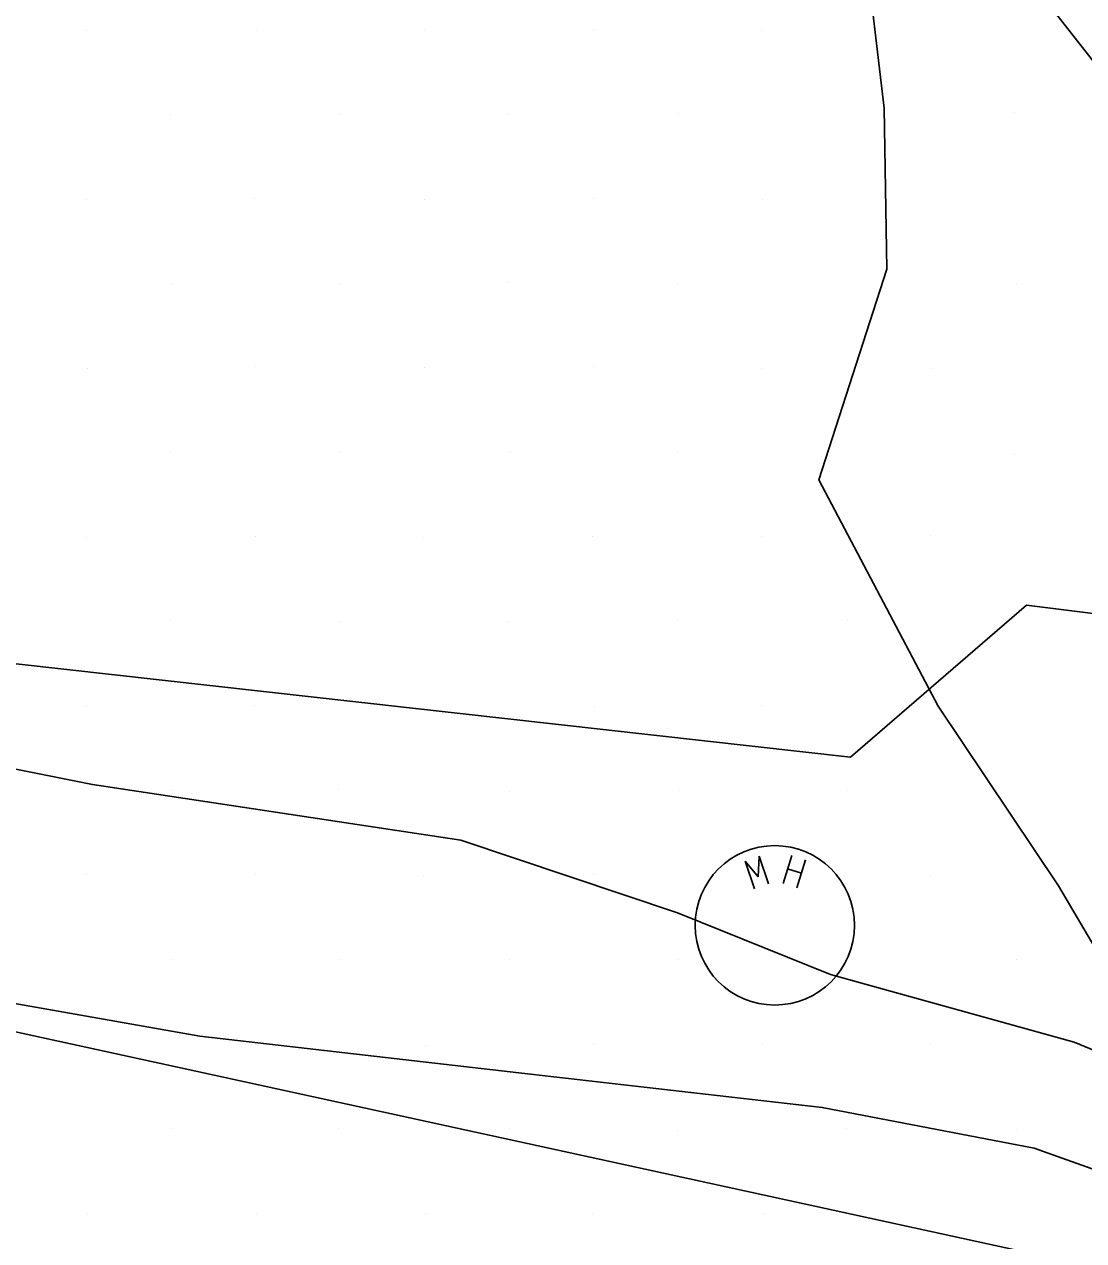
# Model space of a CAD drawing. Extents: x 1602514 to 1609837, y 863887 to 871157.
# Drawn here: x 1605742.4 to 1605875.4, y 866190.6 to 866343.2 of the extents above; entities that cross this region are included whole.
import ezdxf

# ---------------------------------------------------------------- set-up
doc = ezdxf.new("R2010")
doc.units = 0
for name, color, linetype in [('Survey-Entrances', 7, 'Continuous'), ('Survey-Flow line', 7, 'Continuous'), ('Survey-Ridge Lines', 7, 'Continuous'), ('Survey-Spot dirt', 7, 'Continuous'), ('Survey-Vegetation trees', 7, 'Continuous'), ('USER-Manhole lid', 7, 'Continuous')]:
    doc.layers.add(name, color=color, linetype=linetype)

msp = doc.modelspace()

# ---------------------------------------------------------------- linework, layer by layer
at = {"layer": 'Survey-Entrances'}
for points in [[(1605583.74, 866241.57), (1605617.29, 866255.72), (1605648.48, 866261.16), (1605665.95, 866262.51), (1605711.73, 866255.68), (1605750.97, 866247.85), (1605797.21, 866240.85), (1605824.42, 866231.74), (1605843.62, 866224.02), (1605874.24, 866215.49), (1605913.65, 866199.23)], [(1605583.74, 866241.57), (1605617.29, 866255.72), (1605648.48, 866261.16), (1605665.95, 866262.51), (1605711.73, 866255.68), (1605750.97, 866247.85), (1605797.21, 866240.85), (1605824.42, 866231.74), (1605843.62, 866224.02), (1605874.24, 866215.49), (1605913.65, 866199.23)], [(1605519.71, 866165.06), (1605533.54, 866186.85), (1605554.02, 866204.81), (1605587.73, 866224), (1605613, 866233.75), (1605639.48, 866237.17), (1605662.47, 866235.13), (1605724.54, 866223.27), (1605764.42, 866216.27), (1605805.94, 866211.48), (1605842.58, 866207.33), (1605869.22, 866202.21), (1605905.46, 866189.29), (1605924.21, 866176.67), (1605955.07, 866150.48), (1605980.44, 866121.09)], [(1605519.71, 866165.06), (1605533.54, 866186.85), (1605554.02, 866204.81), (1605587.73, 866224), (1605613, 866233.75), (1605639.48, 866237.17), (1605662.47, 866235.13), (1605724.54, 866223.27), (1605764.42, 866216.27), (1605805.94, 866211.48), (1605842.58, 866207.33), (1605869.22, 866202.21), (1605905.46, 866189.29), (1605924.21, 866176.67), (1605955.07, 866150.48), (1605980.44, 866121.09)]]:
    msp.add_lwpolyline(points, dxfattribs=at)
at = {"layer": 'Survey-Flow line'}
msp.add_lwpolyline([(1605847.89, 866353.58), (1605850.37, 866332.73), (1605850.7, 866312.53), (1605842.17, 866286.07), (1605857.15, 866257.67), (1605872.25, 866235.13), (1605882.46, 866217.79)], dxfattribs=at)
msp.add_lwpolyline([(1605847.89, 866353.58), (1605850.37, 866332.73), (1605850.7, 866312.53), (1605842.17, 866286.07), (1605857.15, 866257.67), (1605872.25, 866235.13), (1605882.46, 866217.79)], dxfattribs=at)
at = {"layer": 'Survey-Ridge Lines'}
msp.add_lwpolyline([(1605869.62, 866347.59), (1605876.5, 866338.79), (1605883.23, 866328.63), (1605884.09, 866317.25)], dxfattribs=at)
msp.add_lwpolyline([(1605869.62, 866347.59), (1605876.5, 866338.79), (1605883.23, 866328.63), (1605884.09, 866317.25)], dxfattribs=at)
at = {"layer": 'Survey-Spot dirt'}
for p, q in [((1605750.24, 866342.51), (1605750.24, 866342.51)), ((1605750.24, 866342.51), (1605750.24, 866342.51)), ((1605771.53, 866342.48), (1605771.53, 866342.48)), ((1605771.53, 866342.48), (1605771.53, 866342.48)), ((1605792.6, 866342.56), (1605792.6, 866342.56)), ((1605792.6, 866342.56), (1605792.6, 866342.56)), ((1605813.85, 866342.55), (1605813.85, 866342.55)), ((1605813.85, 866342.55), (1605813.85, 866342.55)), ((1605835.12, 866342.45), (1605835.12, 866342.45)), ((1605835.12, 866342.45), (1605835.12, 866342.45)), ((1605760.8, 866331.95), (1605760.8, 866331.95)), ((1605760.8, 866331.95), (1605760.8, 866331.95)), ((1605781.98, 866331.93), (1605781.98, 866331.93)), ((1605781.98, 866331.93), (1605781.98, 866331.93)), ((1605803.22, 866331.92), (1605803.22, 866331.92)), ((1605803.22, 866331.92), (1605803.22, 866331.92)), ((1605824.38, 866331.99), (1605824.38, 866331.99)), ((1605824.38, 866331.99), (1605824.38, 866331.99)), ((1605866.79, 866332.13), (1605866.79, 866332.13)), ((1605866.79, 866332.13), (1605866.79, 866332.13)), ((1605750.16, 866321.27), (1605750.16, 866321.27)), ((1605750.16, 866321.27), (1605750.16, 866321.27)), ((1605771.36, 866321.41), (1605771.36, 866321.41)), ((1605771.36, 866321.41), (1605771.36, 866321.41)), ((1605792.66, 866321.29), (1605792.66, 866321.29)), ((1605792.66, 866321.29), (1605792.66, 866321.29)), ((1605813.9, 866321.44), (1605813.9, 866321.44)), ((1605813.9, 866321.44), (1605813.9, 866321.44)), ((1605835.14, 866321.31), (1605835.14, 866321.31)), ((1605835.14, 866321.31), (1605835.14, 866321.31)), ((1605760.91, 866310.68), (1605760.91, 866310.68)), ((1605760.91, 866310.68), (1605760.91, 866310.68)), ((1605782.11, 866310.7), (1605782.11, 866310.7)), ((1605782.11, 866310.7), (1605782.11, 866310.7)), ((1605803.2, 866310.81), (1605803.2, 866310.81)), ((1605803.2, 866310.81), (1605803.2, 866310.81)), ((1605824.41, 866310.75), (1605824.41, 866310.75)), ((1605824.41, 866310.75), (1605824.41, 866310.75)), ((1605867.01, 866310.74), (1605867.01, 866310.74)), ((1605867.01, 866310.74), (1605867.01, 866310.74)), ((1605750.29, 866300.02), (1605750.29, 866300.02)), ((1605750.29, 866300.02), (1605750.29, 866300.02)), ((1605771.4, 866300.26), (1605771.4, 866300.26)), ((1605771.4, 866300.26), (1605771.4, 866300.26)), ((1605792.68, 866300.15), (1605792.68, 866300.15)), ((1605792.68, 866300.15), (1605792.68, 866300.15)), ((1605813.94, 866300.28), (1605813.94, 866300.28)), ((1605813.94, 866300.28), (1605813.94, 866300.28)), ((1605834.98, 866300.07), (1605834.98, 866300.07)), ((1605834.98, 866300.07), (1605834.98, 866300.07)), ((1605856.31, 866300.05), (1605856.31, 866300.05)), ((1605856.31, 866300.05), (1605856.31, 866300.05)), ((1605760.72, 866289.54), (1605760.72, 866289.54)), ((1605760.72, 866289.54), (1605760.72, 866289.54)), ((1605782.08, 866289.53), (1605782.08, 866289.53)), ((1605782.08, 866289.53), (1605782.08, 866289.53)), ((1605803.41, 866289.46), (1605803.41, 866289.46)), ((1605803.41, 866289.46), (1605803.41, 866289.46)), ((1605824.39, 866289.56), (1605824.39, 866289.56)), ((1605824.39, 866289.56), (1605824.39, 866289.56)), ((1605866.75, 866289.25), (1605866.75, 866289.25)), ((1605866.75, 866289.25), (1605866.75, 866289.25)), ((1605771.48, 866278.97), (1605771.48, 866278.97)), ((1605771.48, 866278.97), (1605771.48, 866278.97)), ((1605856.17, 866279.04), (1605856.17, 866279.04)), ((1605856.17, 866279.04), (1605856.17, 866279.04)), ((1605750.1, 866278.87), (1605750.1, 866278.87)), ((1605750.1, 866278.87), (1605750.1, 866278.87)), ((1605792.58, 866278.84), (1605792.58, 866278.84)), ((1605792.58, 866278.84), (1605792.58, 866278.84)), ((1605813.79, 866278.92), (1605813.79, 866278.92)), ((1605813.79, 866278.92), (1605813.79, 866278.92)), ((1605835, 866278.92), (1605835, 866278.92)), ((1605835, 866278.92), (1605835, 866278.92)), ((1605760.78, 866268.4), (1605760.78, 866268.4)), ((1605760.78, 866268.4), (1605760.78, 866268.4)), ((1605803.16, 866268.26), (1605803.16, 866268.26)), ((1605803.16, 866268.26), (1605803.16, 866268.26)), ((1605824.38, 866268.37), (1605824.38, 866268.37)), ((1605824.38, 866268.37), (1605824.38, 866268.37)), ((1605845.75, 866268.45), (1605845.75, 866268.45)), ((1605845.75, 866268.45), (1605845.75, 866268.45)), ((1605781.93, 866268.25), (1605781.93, 866268.25)), ((1605781.93, 866268.25), (1605781.93, 866268.25)), ((1605866.83, 866268.17), (1605866.83, 866268.17)), ((1605866.83, 866268.17), (1605866.83, 866268.17)), ((1605750.19, 866257.65), (1605750.19, 866257.65)), ((1605750.19, 866257.65), (1605750.19, 866257.65)), ((1605771.35, 866257.77), (1605771.35, 866257.77)), ((1605771.35, 866257.77), (1605771.35, 866257.77)), ((1605792.73, 866257.6), (1605792.73, 866257.6)), ((1605792.73, 866257.6), (1605792.73, 866257.6)), ((1605813.94, 866257.69), (1605813.94, 866257.69)), ((1605813.94, 866257.69), (1605813.94, 866257.69)), ((1605834.98, 866257.7), (1605834.98, 866257.7)), ((1605834.98, 866257.7), (1605834.98, 866257.7)), ((1605760.82, 866247.06), (1605760.82, 866247.06)), ((1605760.82, 866247.06), (1605760.82, 866247.06)), ((1605781.89, 866247.16), (1605781.89, 866247.16)), ((1605781.89, 866247.16), (1605781.89, 866247.16)), ((1605803.31, 866246.99), (1605803.31, 866246.99)), ((1605803.31, 866246.99), (1605803.31, 866246.99)), ((1605824.61, 866247.05), (1605824.61, 866247.05)), ((1605824.61, 866247.05), (1605824.61, 866247.05)), ((1605845.75, 866247.13), (1605845.75, 866247.13)), ((1605845.75, 866247.13), (1605845.75, 866247.13)), ((1605750.24, 866236.5), (1605750.24, 866236.5)), ((1605750.24, 866236.5), (1605750.24, 866236.5)), ((1605771.39, 866236.54), (1605771.39, 866236.54)), ((1605771.39, 866236.54), (1605771.39, 866236.54)), ((1605792.54, 866236.48), (1605792.54, 866236.48)), ((1605792.54, 866236.48), (1605792.54, 866236.48)), ((1605813.82, 866236.51), (1605813.82, 866236.51)), ((1605813.82, 866236.51), (1605813.82, 866236.51)), ((1605835.08, 866236.4), (1605835.08, 866236.4)), ((1605835.08, 866236.4), (1605835.08, 866236.4)), ((1605856.21, 866236.4), (1605856.21, 866236.4)), ((1605856.21, 866236.4), (1605856.21, 866236.4)), ((1605760.85, 866225.84), (1605760.85, 866225.84)), ((1605760.85, 866225.84), (1605760.85, 866225.84)), ((1605781.98, 866225.88), (1605781.98, 866225.88)), ((1605781.98, 866225.88), (1605781.98, 866225.88)), ((1605803.26, 866225.9), (1605803.26, 866225.9)), ((1605803.26, 866225.9), (1605803.26, 866225.9)), ((1605824.55, 866225.93), (1605824.55, 866225.93)), ((1605824.55, 866225.93), (1605824.55, 866225.93)), ((1605845.67, 866225.84), (1605845.67, 866225.84)), ((1605845.67, 866225.84), (1605845.67, 866225.84)), ((1605866.92, 866225.91), (1605866.92, 866225.91)), ((1605866.92, 866225.91), (1605866.92, 866225.91)), ((1605750.28, 866215.25), (1605750.28, 866215.25)), ((1605750.28, 866215.25), (1605750.28, 866215.25)), ((1605771.38, 866215.2), (1605771.38, 866215.2)), ((1605771.38, 866215.2), (1605771.38, 866215.2)), ((1605792.78, 866215.11), (1605792.78, 866215.11)), ((1605792.78, 866215.11), (1605792.78, 866215.11)), ((1605813.84, 866215.29), (1605813.84, 866215.29)), ((1605813.84, 866215.29), (1605813.84, 866215.29)), ((1605835.08, 866215.24), (1605835.08, 866215.24)), ((1605835.08, 866215.24), (1605835.08, 866215.24)), ((1605856.22, 866215.25), (1605856.22, 866215.25)), ((1605856.22, 866215.25), (1605856.22, 866215.25)), ((1605760.88, 866204.63), (1605760.88, 866204.63)), ((1605760.88, 866204.63), (1605760.88, 866204.63)), ((1605781.84, 866204.73), (1605781.84, 866204.73)), ((1605781.84, 866204.73), (1605781.84, 866204.73)), ((1605803.26, 866204.7), (1605803.26, 866204.7)), ((1605803.26, 866204.7), (1605803.26, 866204.7)), ((1605824.46, 866204.48), (1605824.46, 866204.48)), ((1605824.46, 866204.48), (1605824.46, 866204.48)), ((1605845.65, 866204.67), (1605845.65, 866204.67)), ((1605845.65, 866204.67), (1605845.65, 866204.67)), ((1605867, 866204.55), (1605867, 866204.55)), ((1605867, 866204.55), (1605867, 866204.55)), ((1605750.36, 866194.03), (1605750.36, 866194.03)), ((1605750.36, 866194.03), (1605750.36, 866194.03)), ((1605771.57, 866194.06), (1605771.57, 866194.06)), ((1605771.57, 866194.06), (1605771.57, 866194.06)), ((1605792.73, 866193.97), (1605792.73, 866193.97)), ((1605792.73, 866193.97), (1605792.73, 866193.97)), ((1605813.78, 866194.04), (1605813.78, 866194.04)), ((1605813.78, 866194.04), (1605813.78, 866194.04)), ((1605835.21, 866193.99), (1605835.21, 866193.99)), ((1605835.21, 866193.99), (1605835.21, 866193.99))]:
    msp.add_line(p, q, dxfattribs=at)
at = {"layer": 'Survey-Vegetation trees'}
for points in [[(1605933.61, 866558.21), (1605731.71, 866735.08), (1605563.24, 866712.42), (1605565.76, 866669.83), (1605667.1, 866540.23), (1605670.14, 866448.74), (1605652.62, 866371.74), (1605654.91, 866272.63), (1605846.15, 866251.29), (1605868.24, 866270.35), (1605917, 866264.25)], [(1605933.61, 866558.21), (1605731.71, 866735.08), (1605563.24, 866712.42), (1605565.76, 866669.83), (1605667.1, 866540.23), (1605670.14, 866448.74), (1605652.62, 866371.74), (1605654.91, 866272.63), (1605846.15, 866251.29), (1605868.24, 866270.35), (1605917, 866264.25)], [(1606966.17, 865108.64), (1606926.01, 865368.72), (1606585.43, 865634.79), (1606394.19, 865784.98), (1606151.9, 865922.97), (1606027.71, 866037.32), (1605914.18, 866179.13), (1605665.45, 866233.32)], [(1606966.17, 865108.64), (1606926.01, 865368.72), (1606585.43, 865634.79), (1606394.19, 865784.98), (1606151.9, 865922.97), (1606027.71, 866037.32), (1605914.18, 866179.13), (1605665.45, 866233.32)]]:
    msp.add_lwpolyline(points, dxfattribs=at)
at = {"layer": 'USER-Manhole lid'}
for p, q in [((1605834.08, 866234.77), (1605832.89, 866238.23)), ((1605832.89, 866238.23), (1605834.56, 866236.27)), ((1605834.08, 866234.77), (1605832.89, 866238.23)), ((1605832.89, 866238.23), (1605834.56, 866236.27)), ((1605834.56, 866236.27), (1605834.66, 866238.84)), ((1605834.56, 866236.27), (1605834.66, 866238.84)), ((1605834.66, 866238.84), (1605835.86, 866235.38)), ((1605834.66, 866238.84), (1605835.86, 866235.38)), ((1605837.67, 866235.43), (1605838.76, 866238.92)), ((1605837.67, 866235.43), (1605838.76, 866238.92)), ((1605839.41, 866234.89), (1605840.5, 866238.38)), ((1605839.41, 866234.89), (1605840.5, 866238.38)), ((1605839.98, 866236.7), (1605838.24, 866237.25)), ((1605839.98, 866236.7), (1605838.24, 866237.25))]:
    msp.add_line(p, q, dxfattribs=at)
msp.add_circle((1605836.63, 866230.17), 10, dxfattribs=at)
msp.add_circle((1605836.63, 866230.17), 10, dxfattribs=at)

doc.saveas('drawing.dxf')
